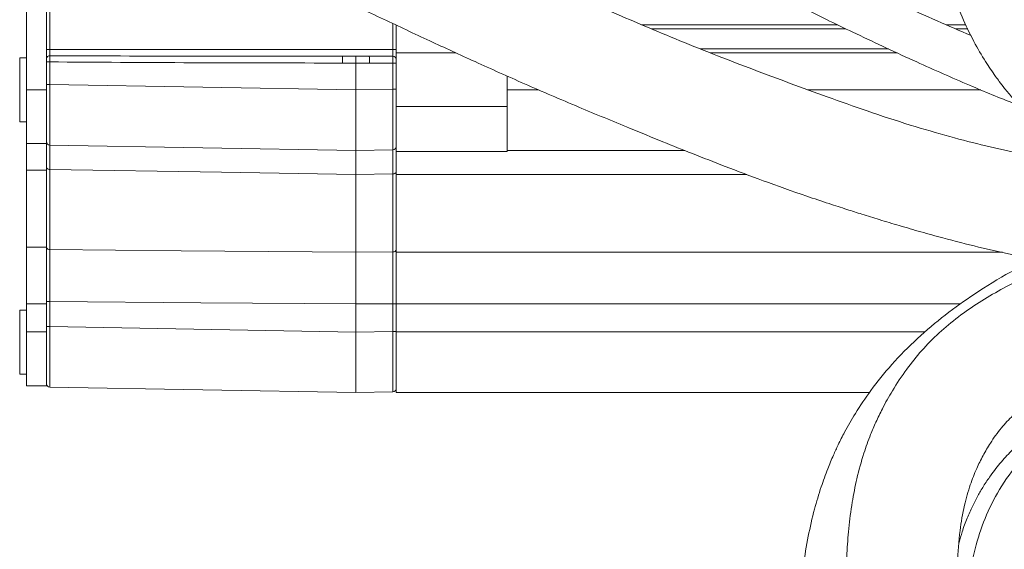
# Model space of a CAD drawing. Header units: millimetres. Extents: x 0 to 8410, y 0 to 5940.
# Tile 282 of 319: x 7046 to 7193, y 2619 to 2698. Entities that reach past the tile are written whole.
import ezdxf

# ---------------------------------------------------------------- set-up
doc = ezdxf.new("R2010")
doc.units = ezdxf.units.MM
doc.header["$LTSCALE"] = 10

msp = doc.modelspace()

# ---------------------------------------------------------------- linework, layer by layer
at = {"color": 7, "linetype": 'Continuous', "lineweight": 0}
for p, q in [((7047.317262, 2777.574781), (7047.317262, 2687.574747)), ((7050.317253, 2777.574781), (7050.317253, 2687.574747)), ((7102.317269, 2697.187904), (7102.317269, 2693.074766)), ((7138.857911, 2697.224263), (7167.993303, 2697.224263)), ((7184.121887, 2697.224263), (7187.038372, 2697.224263)), ((7102.317269, 2693.074766), (7102.317269, 2692.059192)), ((7102.317269, 2693.074766), (7111.176486, 2693.074766)), ((7149.000938, 2693.074766), (7176.785211, 2693.074766)), ((7047.317262, 2692.324761), (7046.317275, 2692.324761)), ((7046.317275, 2692.324761), (7046.317275, 2682.824764)), ((7096.317257, 2692.55701), (7096.317257, 2691.557142)), ((7096.317257, 2687.573376), (7096.317257, 2691.557142)), ((7102.317269, 2691.559765), (7102.317269, 2687.669549)), ((7118.817265, 2689.621511), (7118.817265, 2687.574747)), ((7047.317262, 2687.574747), (7047.317262, 2679.574761)), ((7050.317253, 2687.574747), (7050.317253, 2679.574761)), ((7096.317257, 2687.573376), (7096.317257, 2678.574774)), ((7102.317269, 2687.669549), (7102.317269, 2679.17085)), ((7118.817265, 2687.574747), (7118.817265, 2678.574774)), ((7046.317275, 2682.824764), (7047.317262, 2682.824764)), ((7050.317253, 2679.574761), (7047.317262, 2679.574761)), ((7047.317262, 2679.574761), (7047.317262, 2675.614748)), ((7050.317253, 2679.574761), (7050.317253, 2675.614748)), ((7096.317257, 2678.574774), (7050.808544, 2679.369125)), ((7101.825978, 2678.670916), (7096.317257, 2678.574774)), ((7102.317269, 2679.17085), (7102.317269, 2678.754482)), ((7102.317269, 2679.17085), (7102.317269, 2678.404483)), ((7118.817265, 2678.404483), (7102.317269, 2678.404483)), ((7102.317269, 2678.404483), (7102.317269, 2674.974773)), ((7118.817265, 2678.574774), (7145.170371, 2678.574774)), ((7118.817265, 2678.574774), (7118.817265, 2678.404483)), ((7047.317262, 2675.614748), (7047.317262, 2664.189401)), ((7050.317253, 2675.614748), (7050.317253, 2664.189401)), ((7096.317257, 2663.420621), (7096.317257, 2674.975249)), ((7102.317269, 2674.974773), (7102.317269, 2663.421008)), ((7047.317262, 2664.189401), (7047.317262, 2655.737254)), ((7050.317253, 2664.189401), (7050.317253, 2655.737254)), ((7102.317269, 2663.421008), (7102.317269, 2655.737254)), ((7047.317262, 2654.824767), (7046.317275, 2654.824767)), ((7046.317275, 2654.824767), (7046.317275, 2645.32477)), ((7047.317262, 2655.737254), (7047.317262, 2651.574764)), ((7050.317253, 2655.737254), (7050.317253, 2651.574764)), ((7096.317257, 2651.573393), (7096.317257, 2655.737969)), ((7102.317269, 2655.737254), (7102.317269, 2651.574764)), ((7047.317262, 2651.574764), (7047.317262, 2643.574748)), ((7050.317253, 2651.574764), (7050.317253, 2643.574748)), ((7096.317257, 2651.573393), (7096.317257, 2642.57476)), ((7102.317269, 2651.574764), (7102.317269, 2642.57476)), ((7046.317275, 2645.32477), (7047.317262, 2645.32477)), ((7050.317253, 2643.574748), (7047.317262, 2643.574748)), ((7096.317257, 2642.57476), (7050.808544, 2643.369112)), ((7101.825978, 2642.670903), (7096.317257, 2642.57476)), ((7102.317269, 2642.57476), (7172.685708, 2642.57476))]:
    msp.add_line(p, q, dxfattribs=at)
at = {"color": 8, "linetype": 'Continuous', "lineweight": 0}
for p, q in [((7050.817247, 2771.592084), (7050.817247, 2693.557444)), ((7101.817275, 2693.557444), (7101.817275, 2697.421912)), ((7140.241335, 2696.643803), (7169.191013, 2696.643803)), ((7185.465883, 2696.643803), (7187.315012, 2696.643803)), ((7050.817247, 2693.557444), (7050.317253, 2693.557444)), ((7050.817247, 2693.557444), (7050.817247, 2692.639712)), ((7050.817247, 2693.557444), (7101.817275, 2693.557444)), ((7101.817275, 2692.55862), (7101.817275, 2693.557444)), ((7102.317269, 2693.557444), (7101.817275, 2693.557444)), ((7147.548716, 2693.655226), (7175.540219, 2693.655226)), ((7050.808544, 2691.721919), (7050.317253, 2691.721919)), ((7050.808544, 2691.721919), (7050.808544, 2688.367757)), ((7096.317257, 2691.557142), (7094.308849, 2691.557768)), ((7094.326283, 2692.557606), (7096.317257, 2692.55701)), ((7098.308231, 2692.557606), (7094.326283, 2692.557606)), ((7096.317257, 2692.55701), (7098.308231, 2692.557606)), ((7098.325695, 2691.557768), (7096.317257, 2691.557142)), ((7101.825978, 2687.669549), (7101.825978, 2691.559765)), ((7102.317269, 2691.559765), (7101.825978, 2691.559765)), ((7050.808544, 2688.367757), (7050.317253, 2688.367757)), ((7050.808544, 2688.367757), (7096.317257, 2687.573376)), ((7050.317253, 2687.574747), (7047.317262, 2687.574747)), ((7096.317257, 2687.573376), (7101.825978, 2687.669549)), ((7101.825978, 2687.669549), (7102.317269, 2687.669549)), ((7118.817265, 2687.574747), (7123.481299, 2687.574747)), ((7163.527469, 2687.574747), (7189.241554, 2687.574747)), ((7102.317269, 2685.07475), (7118.817265, 2685.07475)), ((7050.317253, 2675.614748), (7047.317262, 2675.614748)), ((7050.808544, 2675.740782), (7050.808544, 2663.817617)), ((7101.825978, 2675.067935), (7096.317257, 2674.975249)), ((7101.825978, 2663.468543), (7101.825978, 2675.067935)), ((7154.461722, 2674.974773), (7102.317269, 2674.974773)), ((7050.317253, 2664.189401), (7047.317262, 2664.189401)), ((7096.317257, 2663.420621), (7101.825978, 2663.468543)), ((7102.317269, 2663.421008), (7192.44876, 2663.421008)), ((7050.808544, 2656.111065), (7050.317253, 2656.111065)), ((7050.808544, 2656.111065), (7050.808544, 2652.367744)), ((7050.317253, 2655.737254), (7047.317262, 2655.737254)), ((7101.825978, 2655.78306), (7102.317269, 2655.78306)), ((7101.825978, 2651.669535), (7101.825978, 2655.78306)), ((7186.241041, 2655.737254), (7102.317269, 2655.737254)), ((7050.317253, 2652.367744), (7050.808544, 2652.367744)), ((7050.808544, 2652.367744), (7096.317257, 2651.573393)), ((7050.317253, 2651.574764), (7047.317262, 2651.574764)), ((7096.317257, 2651.573393), (7101.825978, 2651.669535)), ((7101.825978, 2651.669535), (7102.317269, 2651.669535)), ((7102.317269, 2651.574764), (7180.967967, 2651.574764))]:
    msp.add_line(p, q, dxfattribs=at)
at = {"color": 8, "linetype": 'Continuous', "lineweight": 0, "flags": 128}
for points in [[(7050.808544, 2675.740782), (7050.712253, 2675.747845), (7050.619896, 2675.76662), (7050.534959, 2675.796363), (7050.460632, 2675.83603), (7050.399716, 2675.884041), (7050.354476, 2675.938669), (7050.326671, 2675.997827), (7050.317253, 2676.059309)], [(7096.317257, 2674.975249), (7076.320852, 2675.311688), (7050.808544, 2675.740782)], [(7101.825978, 2675.067935), (7101.922269, 2675.075028), (7102.014626, 2675.093863), (7102.099563, 2675.123754), (7102.17389, 2675.16354), (7102.234806, 2675.21179), (7102.280046, 2675.266627), (7102.307852, 2675.326023), (7102.317269, 2675.387713)], [(7050.808544, 2663.817617), (7070.313658, 2663.647208), (7096.317257, 2663.420621)], [(7096.317257, 2655.737969), (7073.275502, 2655.926648), (7050.808544, 2656.111065)], [(7101.825978, 2655.78306), (7099.358822, 2655.762854), (7096.317257, 2655.737969)]]:
    msp.add_lwpolyline(points, dxfattribs=at)
at = {"color": 8, "linetype": 'Continuous', "lineweight": 0}
for centre, radius, start, end in [((7050.797539, 2692.159349), 0.480767, 87.65064442, 177.43733085), ((7109.242528, 2691.797438), 14.935602, 177.08259081, 180.91945787), ((7083.371342, 2691.796632), 14.956261, 359.08489933, 2.91646661), ((7101.817549, 2692.058899), 0.49972, 0.03358357, 90.03134081), ((7050.764417, 2664.267219), 0.451762, 188.18118798, 275.60543044), ((7101.870479, 2663.917837), 0.451493, 264.34350563, 351.72339683)]:
    msp.add_arc(centre, radius, start, end, dxfattribs=at)
at = {"color": 7, "linetype": 'Continuous', "lineweight": 0}
for centre, start, end in [((7050.817261, 2679.869041), 180, 269), ((7101.817261, 2679.170838), 271, 0), ((7050.817261, 2643.869041), 180, 269), ((7101.817261, 2643.170838), 271, 0)]:
    msp.add_arc(centre, 0.5, start, end, dxfattribs=at)
at = {"color": 8, "linetype": 'Continuous', "lineweight": 0}
for centre, major_axis, ratio, start_param, end_param in [((7096.308536, 2693.557457), (114.579923, 0), 0.0174550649, 4.3040311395, 4.6949356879), ((7096.325988, 2693.557457), (114.579923, 0), 0.0087275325, 4.3039481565, 4.6949356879), ((7096.308534, 2693.557457), (114.579923, 0), 0.0087275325, 4.7298422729, 4.7604851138), ((7096.325987, 2693.557457), (114.579923, 0), 0.0174550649, 4.7298422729, 4.7604088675), ((7050.817261, 2688.370336), (0.008726, 9.001219), 0.0009691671, 1.5710849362, 3.1415766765), ((7101.817261, 2687.672133), (-0.008726, 9.001219), 0.0009691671, 3.1416086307, 4.712100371), ((7050.817261, 2652.370336), (0.008726, 9.001219), 0.0009691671, 1.5710849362, 3.1415766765), ((7101.817261, 2651.672133), (-0.008726, 9.001219), 0.0009691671, 3.1416086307, 4.712100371)]:
    msp.add_ellipse(centre, major_axis=major_axis, ratio=ratio, start_param=start_param, end_param=end_param, dxfattribs=at)
at = {"color": 7, "linetype": 'Continuous', "lineweight": 0}
for points, knots in [([(7280.29726, 2788.674715), (7278.184094, 2788.674941), (7274.263811, 2788.675358), (7268.84239, 2788.562626), (7264.363238, 2788.332893), (7260.701751, 2788.025375), (7256.569865, 2787.549658), (7251.632361, 2786.744808), (7245.529161, 2785.300094), (7239.320456, 2783.290517), (7233.112989, 2780.671282), (7227.18485, 2777.615213), (7220.950976, 2773.884269), (7214.572569, 2769.453368), (7208.130733, 2764.233636), (7202.643873, 2759.054758), (7198.141203, 2754.129717), (7194.696598, 2749.79208), (7191.908143, 2745.708821), (7189.93888, 2742.34143), (7188.50487, 2739.552313), (7187.413105, 2737.192922), (7186.371931, 2734.65005), (7185.389399, 2731.861642), (7184.530304, 2728.912666), (7183.874101, 2726.046644), (7183.438483, 2723.519211), (7183.171258, 2721.3947), (7182.995745, 2719.366408), (7182.894384, 2717.104809), (7182.912445, 2714.499819), (7183.095481, 2711.713695), (7183.45318, 2708.899863), (7184.05561, 2705.73675), (7184.997836, 2702.2361), (7186.392745, 2698.443108), (7188.0531, 2694.946577), (7189.76878, 2691.998344), (7191.094291, 2690.034791), (7192.068126, 2688.708292), (7192.880464, 2687.657179), (7194.041611, 2686.256262), (7195.65023, 2684.482066), (7197.779641, 2682.370771), (7200.489024, 2680.000858), (7203.828859, 2677.490981), (7207.87937, 2674.942374), (7212.265194, 2672.713288), (7216.831463, 2670.88647), (7221.436515, 2669.501689), (7226.495188, 2668.484892), (7230.035488, 2668.261104), (7231.855209, 2668.146077)], [0, 0, 0, 0, 0.0243904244, 0.0452483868, 0.062587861, 0.0762003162, 0.087772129, 0.1108413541, 0.1344738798, 0.1615726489, 0.18899283, 0.2168001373, 0.2445905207, 0.281758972, 0.3189785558, 0.3578393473, 0.3882390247, 0.4171263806, 0.4430352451, 0.4675097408, 0.481723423, 0.4963363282, 0.5123774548, 0.5299558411, 0.5490565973, 0.5679130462, 0.5837186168, 0.596440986, 0.6077920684, 0.6218803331, 0.6387177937, 0.6562849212, 0.6738264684, 0.6913047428, 0.7155665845, 0.7394951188, 0.7626462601, 0.7816432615, 0.7959311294, 0.8007959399, 0.8077039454, 0.8172773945, 0.8293899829, 0.8439004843, 0.8606351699, 0.8793814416, 0.8999833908, 0.9223531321, 0.9402593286, 0.9591220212, 0.978988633, 1, 1, 1, 1]), ([(7187.794249, 2695.638213), (7186.108942, 2696.358223), (7182.611834, 2697.852285), (7177.460285, 2700.204026), (7172.115815, 2702.741765), (7166.428744, 2705.550826), (7160.241302, 2708.705285), (7153.992283, 2711.948595), (7148.109908, 2715.041769), (7142.532603, 2718.004244), (7137.030242, 2720.953204), (7131.282906, 2724.058546), (7125.178485, 2727.382758), (7119.100244, 2730.710803), (7113.276176, 2733.910514), (7108.013449, 2736.798908), (7103.210169, 2739.417406), (7099.201574, 2741.575299), (7096.098667, 2743.224751), (7093.475106, 2744.603815), (7090.934995, 2745.921465), (7088.325493, 2747.245976), (7085.801821, 2748.480035), (7083.483747, 2749.531623), (7081.539695, 2750.29748), (7079.964881, 2750.778063), (7078.711055, 2751.014485), (7077.777973, 2751.064695), (7076.942814, 2750.996618), (7076.165839, 2750.828019), (7075.299588, 2750.469923), (7074.461463, 2749.867327), (7073.917475, 2749.298715), (7073.720744, 2748.949238), (7073.691751, 2748.897734)], [0, 0, 0, 0, 0.0326792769, 0.067811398, 0.101033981, 0.1383668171, 0.1811305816, 0.2253558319, 0.2646934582, 0.3006326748, 0.3392527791, 0.3776726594, 0.4195576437, 0.4666716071, 0.5059726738, 0.5446167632, 0.5821447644, 0.6148611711, 0.6401215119, 0.6605502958, 0.6852158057, 0.7131679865, 0.7433957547, 0.7759477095, 0.8103463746, 0.8416006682, 0.8687507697, 0.8919603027, 0.9049340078, 0.9217723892, 0.942452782, 0.9669256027, 0.9951257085, 1, 1, 1, 1]), ([(7077.990676, 2744.162205), (7077.995254, 2744.158813), (7078.010333, 2744.147637), (7078.25511, 2744.10066), (7078.880922, 2743.92322), (7079.884944, 2743.563696), (7081.363885, 2742.945147), (7083.427021, 2741.988328), (7086.066108, 2740.68197), (7089.055838, 2739.148803), (7092.097945, 2737.556577), (7094.981633, 2736.02686), (7097.78381, 2734.52465), (7100.766743, 2732.911374), (7104.298426, 2730.986063), (7108.556113, 2728.651368), (7113.264603, 2726.062892), (7118.082069, 2723.421288), (7122.515636, 2720.998522), (7126.380586, 2718.890043), (7129.356657, 2717.266926), (7131.511493, 2716.093908), (7133.243758, 2715.152485), (7135.228251, 2714.076356), (7140.098457, 2711.444882), (7147.034862, 2707.74448), (7155.450215, 2703.395392), (7163.105446, 2699.572408), (7171.049228, 2695.723878), (7179.290601, 2691.858956), (7187.149909, 2688.410269), (7192.243337, 2686.273834), (7194.73521, 2685.359557), (7194.954242, 2685.279194)], [0, 0, 0, 0, 0.0105319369, 0.0346951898, 0.0606647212, 0.0887553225, 0.1189604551, 0.1515850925, 0.1866264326, 0.2198007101, 0.2497463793, 0.27602558, 0.2982816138, 0.3219667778, 0.3500654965, 0.3830398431, 0.4213167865, 0.4574669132, 0.491132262, 0.5196425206, 0.5425093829, 0.5562959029, 0.5666847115, 0.5802902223, 0.5995649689, 0.67256945, 0.7298003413, 0.7788219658, 0.8341224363, 0.8962430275, 0.9501028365, 0.9956141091, 1, 1, 1, 1]), ([(7205.594401, 2676.462028), (7204.076848, 2676.644406), (7200.606366, 2677.061485), (7195.398975, 2678.023235), (7189.932994, 2679.22369), (7184.435293, 2680.642037), (7178.548863, 2682.36849), (7172.467148, 2684.36199), (7166.523432, 2686.464405), (7160.903027, 2688.531543), (7155.457026, 2690.563163), (7149.988228, 2692.665867), (7144.583139, 2694.825008), (7139.49581, 2696.941218), (7134.81008, 2698.952933), (7129.978063, 2701.074532), (7124.68481, 2703.427054), (7118.915022, 2706.012105), (7113.19406, 2708.643158), (7107.702728, 2711.220654), (7102.404299, 2713.738351), (7097.265003, 2716.202159), (7092.872257, 2718.326572), (7089.249982, 2720.081673), (7086.531272, 2721.398417), (7084.317319, 2722.467389), (7082.572987, 2723.306484), (7081.295267, 2723.923762), (7080.422877, 2724.368427), (7080.360326, 2724.395158), (7080.334867, 2724.406037)], [0, 0, 0, 0, 0.0294120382, 0.0672621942, 0.101846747, 0.1370898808, 0.1765967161, 0.2200142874, 0.2604933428, 0.2980893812, 0.3355904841, 0.3728474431, 0.4115972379, 0.4483283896, 0.4801264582, 0.5112527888, 0.5515920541, 0.594278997, 0.6363902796, 0.6777711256, 0.7180779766, 0.7592403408, 0.8031058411, 0.8335118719, 0.8644778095, 0.8944191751, 0.9235780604, 0.9521824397, 0.9805384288, 1, 1, 1, 1]), ([(7073.158438, 2711.265031), (7073.140871, 2711.267914), (7073.005338, 2711.290162), (7073.697416, 2710.992058), (7074.604024, 2710.527459), (7076.072931, 2709.802628), (7078.00268, 2708.858221), (7080.445079, 2707.680303), (7083.27573, 2706.312704), (7086.4116, 2704.795242), (7089.823625, 2703.145875), (7094.450304, 2700.917209), (7100.241856, 2698.148086), (7107.180933, 2694.902458), (7114.179992, 2691.682735), (7121.553735, 2688.369626), (7129.248264, 2685.08694), (7136.140661, 2682.228553), (7141.775722, 2679.931051), (7146.500717, 2678.035305), (7151.459691, 2676.089902), (7157.122235, 2673.95072), (7162.288849, 2672.127796), (7166.455337, 2670.72941), (7169.192788, 2669.83724), (7171.679463, 2669.046096), (7174.274213, 2668.240605), (7177.198712, 2667.360243), (7180.354774, 2666.446486), (7184.279172, 2665.361078), (7188.922092, 2664.180894), (7193.535407, 2663.120276), (7196.403976, 2662.627308), (7197.465102, 2662.444952)], [0, 0, 0, 0, 0.0054322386, 0.0419103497, 0.0767735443, 0.1099030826, 0.1417193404, 0.1727477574, 0.2031540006, 0.2327030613, 0.2616214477, 0.2898292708, 0.3432719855, 0.3933484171, 0.441603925, 0.4933057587, 0.5492691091, 0.6010829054, 0.6348584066, 0.6644695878, 0.6973183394, 0.7352654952, 0.7784540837, 0.8004672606, 0.8179690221, 0.8326065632, 0.8494961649, 0.8689541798, 0.8898954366, 0.9111183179, 0.9453203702, 0.9797732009, 1, 1, 1, 1]), ([(7102.317269, 2692.059192), (7102.317269, 2692.056303), (7102.317269, 2692.04781), (7102.317269, 2691.991349), (7102.317269, 2691.878179), (7102.317269, 2691.728387), (7102.317269, 2691.615976), (7102.317269, 2691.559765)], [0, 0, 0, 0, 0.1142111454, 0.3356998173, 0.5571578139, 0.7785605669, 1, 1, 1, 1]), ([(7050.317253, 2676.059309), (7050.317253, 2676.582641), (7050.317253, 2677.963352), (7050.317253, 2679.515693), (7050.317253, 2679.75125), (7050.317253, 2679.869029)], [0, 0, 0, 0, 0.23383001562, 0.61691568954, 1, 1, 1, 1]), ([(7096.317257, 2678.574774), (7096.317257, 2678.533077), (7096.317257, 2678.421804), (7096.317257, 2677.345584), (7096.317257, 2675.765363), (7096.317257, 2674.975249)], [0, 0, 0, 0, 0.2305600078, 0.6152788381, 1, 1, 1, 1]), ([(7102.317269, 2678.229484), (7102.317269, 2677.833813), (7102.317269, 2677.13937), (7102.317269, 2675.914635), (7102.317269, 2675.387713)], [0, 0, 0, 0, 0.5697675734, 1, 1, 1, 1]), ([(7218.585069, 2670.434687), (7218.397578, 2670.389016), (7217.382799, 2670.141828), (7215.54539, 2669.602167), (7212.622299, 2668.705856), (7208.93157, 2667.444366), (7204.247428, 2665.635863), (7199.020348, 2663.31443), (7193.581383, 2660.519106), (7188.516646, 2657.443948), (7183.879939, 2654.130617), (7179.727285, 2650.637343), (7176.023285, 2646.862332), (7172.986157, 2643.114568), (7170.695186, 2639.730551), (7169.137864, 2637.013285), (7168.085765, 2634.92989), (7167.249371, 2633.109647), (7166.386362, 2631.031071), (7165.417657, 2628.351742), (7164.419703, 2625.017003), (7163.518076, 2621.108711), (7162.731751, 2616.246506), (7162.242096, 2610.734297), (7162.130471, 2604.82825), (7162.385652, 2599.293317), (7162.924011, 2594.210852), (7163.613234, 2589.710361), (7164.266447, 2586.077532), (7164.794963, 2583.329056), (7165.201643, 2581.273119), (7165.609727, 2579.237092), (7166.098158, 2576.822486), (7166.73454, 2573.707464), (7167.640833, 2569.299315), (7168.774268, 2563.780727), (7170.03141, 2557.505361), (7171.195734, 2551.479932), (7172.254827, 2545.927171), (7173.224052, 2540.843443), (7174.13733, 2536.087948), (7175.034733, 2531.502399), (7175.887515, 2527.336712), (7176.731411, 2523.4577), (7177.607807, 2519.706672), (7178.65133, 2515.663679), (7179.88673, 2511.400049), (7181.254211, 2507.241458), (7182.586692, 2503.683482), (7183.747469, 2500.912493), (7184.70336, 2498.826209), (7185.657446, 2496.901857), (7186.772407, 2494.82949), (7188.209488, 2492.419654), (7189.902783, 2489.914296), (7192.12068, 2487.048923), (7194.735682, 2484.294655), (7197.372657, 2482.274859), (7199.589941, 2481.025165), (7201.552658, 2480.172892), (7203.901944, 2479.471969), (7206.312183, 2479.057177), (7208.434866, 2478.882502), (7210.183826, 2478.836216), (7211.776222, 2478.855636), (7213.511454, 2478.9297), (7215.550511, 2479.069924), (7218.006685, 2479.288189), (7220.611677, 2479.531192), (7223.558149, 2479.789287), (7226.856206, 2480.067023), (7230.845604, 2480.390643), (7235.202434, 2480.734663), (7239.809494, 2481.092523), (7244.189952, 2481.430577), (7248.4049, 2481.757745), (7252.508874, 2482.080258), (7256.727244, 2482.417078), (7260.742085, 2482.743204), (7264.539788, 2483.055039), (7268.30936, 2483.363066), (7272.640834, 2483.710849), (7277.806106, 2484.111514), (7283.765347, 2484.545591), (7290.199214, 2484.976817), (7296.782022, 2485.388182), (7303.436879, 2485.776147), (7310.781817, 2486.182224), (7318.679571, 2486.566769), (7326.852521, 2486.803385), (7334.395535, 2486.857064), (7341.20587, 2486.834416), (7347.299857, 2486.793169), (7352.988826, 2486.751046), (7359.437788, 2486.700436), (7367.11404, 2486.641366), (7376.196498, 2486.579148), (7386.055647, 2486.516829), (7396.332772, 2486.452901), (7406.863544, 2486.386767), (7417.472257, 2486.322098), (7428.355354, 2486.257835), (7439.498015, 2486.20537), (7450.871119, 2486.177799), (7462.37665, 2486.185621), (7473.808263, 2486.211486), (7484.899791, 2486.239769), (7495.398327, 2486.256223), (7504.555124, 2486.266811), (7512.525606, 2486.277402), (7519.572796, 2486.293552), (7526.169855, 2486.313591), (7532.221922, 2486.330691), (7537.626762, 2486.336224), (7542.317317, 2486.322503), (7546.231189, 2486.291562), (7549.365963, 2486.248533), (7551.775631, 2486.20207), (7553.546983, 2486.171372), (7554.729095, 2486.170653), (7555.631313, 2486.248884), (7556.426003, 2486.433845), (7557.207944, 2486.730027), (7557.910049, 2487.119573), (7558.523146, 2487.5735), (7559.08298, 2488.091765), (7559.751717, 2488.93489), (7560.356805, 2490.147524), (7560.6977, 2491.608421), (7560.697091, 2493.145552), (7560.331898, 2494.691215), (7559.627693, 2496.102389), (7558.664085, 2497.256322), (7557.461039, 2498.13216), (7556.387881, 2498.572203), (7555.545455, 2498.750398), (7554.842057, 2498.814652), (7554.011809, 2498.773067), (7552.956933, 2498.51892), (7551.831985, 2497.928073), (7550.759074, 2497.004618), (7550.342746, 2496.109375), (7550.133328, 2495.659056)], [0, 0, 0, 0, 0.0007560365, 0.0040919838, 0.0074441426, 0.0126392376, 0.0191701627, 0.0267681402, 0.0345869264, 0.0426268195, 0.0495225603, 0.0565422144, 0.0636499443, 0.0702838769, 0.0757810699, 0.0801426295, 0.0830127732, 0.0853144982, 0.0883292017, 0.0922582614, 0.0970917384, 0.1028323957, 0.1091051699, 0.1179314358, 0.1263267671, 0.134314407, 0.1419159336, 0.1490068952, 0.1549527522, 0.1587342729, 0.16171482, 0.164408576, 0.1680813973, 0.1728006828, 0.1785836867, 0.1879120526, 0.1972080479, 0.2058093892, 0.2136657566, 0.2207372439, 0.2272595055, 0.2336893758, 0.2400149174, 0.2448596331, 0.2502322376, 0.2561511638, 0.262583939, 0.2694271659, 0.2755372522, 0.2798884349, 0.2834543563, 0.2864594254, 0.2902157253, 0.2949312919, 0.3004682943, 0.3057939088, 0.3139891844, 0.3209335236, 0.3240806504, 0.3279558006, 0.3328335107, 0.3380243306, 0.3421390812, 0.3453786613, 0.3484048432, 0.3514935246, 0.3555223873, 0.360549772, 0.3659240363, 0.3704256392, 0.3767234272, 0.3835147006, 0.3910409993, 0.398495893, 0.4058930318, 0.4118923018, 0.4181356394, 0.4246425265, 0.4307883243, 0.4357871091, 0.4410898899, 0.4469402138, 0.4541563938, 0.4627265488, 0.4715829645, 0.480444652, 0.4893108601, 0.4981791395, 0.5095162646, 0.5203480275, 0.530317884, 0.539310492, 0.5472020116, 0.5541986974, 0.5614743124, 0.5721707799, 0.5837493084, 0.5963236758, 0.6100378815, 0.6234666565, 0.6374932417, 0.6521624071, 0.6675399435, 0.6836923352, 0.7006025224, 0.7180114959, 0.735654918, 0.7533079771, 0.7707540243, 0.7853226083, 0.8003052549, 0.8154783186, 0.8305489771, 0.8451375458, 0.8587713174, 0.8711998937, 0.8824612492, 0.8926407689, 0.9018606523, 0.9101807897, 0.9170784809, 0.9227584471, 0.9274852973, 0.9313867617, 0.9334196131, 0.9366944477, 0.9410847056, 0.9462120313, 0.951824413, 0.9576494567, 0.9627848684, 0.9672293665, 0.972185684, 0.976401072, 0.9800239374, 0.9816211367, 0.9831677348, 0.9853725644, 0.9883675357, 0.9920991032, 0.9960257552, 1, 1, 1, 1]), ([(7237.31726, 2662.774089), (7236.579577, 2663.045546), (7234.541262, 2663.795618), (7231.247117, 2664.556676), (7227.74452, 2665.158709), (7224.827877, 2665.458632), (7222.029548, 2665.612319), (7219.374805, 2665.620291), (7216.624099, 2665.479794), (7213.855173, 2665.198724), (7210.58069, 2664.6718), (7206.647662, 2663.766734), (7201.498089, 2662.180736), (7195.447673, 2659.692023), (7189.996867, 2656.698301), (7185.879469, 2653.865105), (7182.985661, 2651.480036), (7180.429073, 2648.865706), (7178.11172, 2645.97696), (7176.192517, 2643.08276), (7174.711832, 2640.426168), (7173.660705, 2638.244743), (7172.721392, 2636.028873), (7171.718698, 2633.234245), (7170.794876, 2629.872886), (7170.061114, 2626.137036), (7169.581177, 2622.420781), (7169.312746, 2618.708464), (7169.204903, 2614.766318), (7169.327688, 2610.716171), (7169.730293, 2606.688743), (7170.303347, 2603.239464), (7170.942865, 2600.406785), (7171.562247, 2598.043605), (7172.220162, 2595.731094), (7173.063668, 2592.937899), (7174.212668, 2589.273348), (7175.629296, 2584.617839), (7177.102904, 2579.234295), (7178.484218, 2573.598232), (7179.732993, 2567.86469), (7180.772353, 2562.406443), (7181.61191, 2557.363153), (7182.279125, 2552.924851), (7182.882197, 2548.524701), (7183.480135, 2543.716545), (7184.08615, 2538.35029), (7184.785469, 2532.505659), (7185.743395, 2526.288505), (7187.176942, 2520.081548), (7189.022857, 2514.336579), (7190.948754, 2509.843623), (7192.725144, 2506.549477), (7194.259231, 2504.120547), (7195.85503, 2501.925423), (7197.533408, 2499.890122), (7199.452261, 2497.866991), (7201.886107, 2495.758665), (7204.856262, 2493.81207), (7208.024024, 2492.319228), (7211.03494, 2491.243245), (7213.580602, 2490.506417), (7215.650504, 2489.984133), (7217.393942, 2489.58236), (7219.000441, 2489.234823), (7220.061749, 2489.0229), (7220.550026, 2488.925401)], [0, 0, 0, 0, 0.008848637, 0.0244499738, 0.0379711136, 0.048892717, 0.0575042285, 0.0696019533, 0.0788417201, 0.0885676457, 0.1010184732, 0.1162553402, 0.134029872, 0.1616504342, 0.1897864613, 0.2039965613, 0.2182015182, 0.2324103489, 0.2459768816, 0.2612182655, 0.2731728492, 0.2819145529, 0.2898976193, 0.3016327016, 0.3173018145, 0.3317537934, 0.3477259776, 0.3629338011, 0.3772176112, 0.3959655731, 0.4125666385, 0.4269194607, 0.43889765, 0.4483951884, 0.4570533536, 0.468691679, 0.4852173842, 0.5057755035, 0.5304790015, 0.5557147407, 0.5786154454, 0.6037694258, 0.6248709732, 0.6421904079, 0.6600415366, 0.6804884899, 0.7027877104, 0.7276382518, 0.7538312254, 0.7816008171, 0.8087269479, 0.8323645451, 0.8464000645, 0.8593287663, 0.8715951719, 0.8837126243, 0.89590865, 0.910622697, 0.927187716, 0.9430302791, 0.9572429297, 0.9697284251, 0.9782161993, 0.9855306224, 0.9933430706, 1, 1, 1, 1]), ([(7050.317253, 2656.111065), (7050.317253, 2656.827535), (7050.317253, 2658.717798), (7050.317253, 2661.679553), (7050.317253, 2663.361807), (7050.317253, 2664.202932)], [0, 0, 0, 0, 0.2338310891, 0.6169168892, 1, 1, 1, 1]), ([(7096.317257, 2663.420621), (7096.317257, 2662.959842), (7096.317257, 2661.730195), (7096.317257, 2659.103017), (7096.317257, 2656.859654), (7096.317257, 2655.737969)], [0, 0, 0, 0, 0.2305601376, 0.6152788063, 1, 1, 1, 1]), ([(7240.798141, 2501.856449), (7240.231438, 2501.977336), (7237.902461, 2502.474144), (7233.933255, 2503.232944), (7228.641057, 2504.038072), (7223.858513, 2504.742129), (7220.296129, 2505.458436), (7217.917894, 2506.076111), (7215.742601, 2506.77094), (7213.533281, 2507.757935), (7211.909602, 2508.870578), (7210.483155, 2510.159202), (7209.115407, 2511.677473), (7207.603949, 2513.696893), (7206.144053, 2516.29344), (7204.880643, 2519.184973), (7203.792001, 2522.217547), (7202.488293, 2526.678289), (7201.319498, 2532.364451), (7200.490838, 2538.919261), (7199.850283, 2545.032276), (7199.27483, 2550.25864), (7198.728603, 2554.664181), (7198.186452, 2558.643772), (7197.534127, 2562.944941), (7196.740005, 2567.533317), (7195.767132, 2572.389804), (7194.629176, 2577.385086), (7193.289324, 2582.579168), (7191.862577, 2587.53453), (7190.502249, 2591.817493), (7189.375975, 2595.267156), (7188.531582, 2597.942823), (7187.874572, 2600.159921), (7187.250942, 2602.457169), (7186.598419, 2605.314803), (7186.050667, 2608.829126), (7185.727616, 2612.887156), (7185.724899, 2617.341472), (7186.047835, 2621.715731), (7186.713384, 2625.604921), (7187.575025, 2628.689215), (7188.540612, 2631.143689), (7189.551618, 2633.196188), (7190.733579, 2635.225735), (7192.190783, 2637.266259), (7194.090894, 2639.306641), (7196.47838, 2641.241284), (7199.507219, 2643.15726), (7203.279936, 2645.108471), (7207.421346, 2646.814504), (7211.510315, 2648.08464), (7214.905175, 2648.855458), (7217.834924, 2649.318747), (7220.751295, 2649.584823), (7223.824451, 2649.622584), (7227.269768, 2649.387172), (7230.811887, 2648.905942), (7233.255371, 2648.176638), (7234.441082, 2647.822741)], [0, 0, 0, 0, 0.00839081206, 0.034483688, 0.05768709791, 0.08497527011, 0.10326772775, 0.11321811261, 0.12445503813, 0.14225862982, 0.16010029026, 0.17403839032, 0.18668568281, 0.20356196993, 0.22265707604, 0.23734906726, 0.25389759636, 0.27221865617, 0.30696090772, 0.33956697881, 0.36859505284, 0.39450210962, 0.41309385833, 0.43020195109, 0.44976591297, 0.4732170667, 0.49463723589, 0.51826048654, 0.54387988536, 0.56824259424, 0.58855435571, 0.6047429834, 0.61740299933, 0.62676609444, 0.63690226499, 0.65094678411, 0.66820685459, 0.68800675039, 0.70977974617, 0.73281086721, 0.75098053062, 0.7659048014, 0.77807909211, 0.78789758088, 0.79773593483, 0.80986686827, 0.8207308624, 0.83358414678, 0.84882033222, 0.86578982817, 0.886692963, 0.90459022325, 0.91903633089, 0.9299787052, 0.9414915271, 0.95554454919, 0.96830533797, 0.98462003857, 1, 1, 1, 1]), ([(7186.02104, 2620.305512), (7186.164422, 2620.833836), (7186.491746, 2622.039944), (7187.179275, 2623.821143), (7187.96178, 2625.605397), (7188.777018, 2627.19043), (7189.663097, 2628.707305), (7190.793936, 2630.409322), (7192.238005, 2632.257918), (7194.089624, 2634.246733), (7196.347518, 2636.283586), (7199.214141, 2638.453004), (7202.879109, 2640.781695), (7206.994407, 2642.964944), (7211.110705, 2644.810963), (7214.444418, 2646.11594), (7217.065429, 2647.042746), (7219.354678, 2647.792021), (7221.855945, 2648.535889), (7223.958042, 2649.113626), (7225.233555, 2649.408601), (7225.511189, 2649.472806)], [0, 0, 0, 0, 0.0346057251, 0.0790012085, 0.1192634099, 0.1557491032, 0.1887421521, 0.2267652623, 0.2785355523, 0.327140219, 0.3854043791, 0.4545059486, 0.5336561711, 0.6332779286, 0.7191811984, 0.7895311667, 0.8361379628, 0.8766362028, 0.9258838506, 0.9838675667, 1, 1, 1, 1]), ([(7232.843961, 2648.256275), (7232.271585, 2648.148411), (7230.550856, 2647.824138), (7227.92081, 2647.298149), (7225.125674, 2646.700196), (7222.7082, 2646.136918), (7220.172596, 2645.488671), (7216.983013, 2644.568074), (7213.031245, 2643.237826), (7208.634748, 2641.45043), (7204.365917, 2639.329741), (7200.550013, 2637.022671), (7197.282213, 2634.558346), (7194.223728, 2631.512772), (7191.623596, 2627.746053), (7189.548063, 2623.339351), (7188.107445, 2618.628174), (7187.192045, 2613.489473), (7186.774758, 2608.725768), (7186.802489, 2605.667544), (7186.813022, 2604.505989)], [0, 0, 0, 0, 0.0249382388, 0.074971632, 0.1124556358, 0.1445202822, 0.1783095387, 0.2207409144, 0.2810329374, 0.3492346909, 0.4150701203, 0.476356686, 0.5324973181, 0.5840257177, 0.65480271, 0.7228300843, 0.7909297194, 0.865852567, 0.9490489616, 1, 1, 1, 1])]:
    msp.add_open_spline(points, degree=3, knots=knots, dxfattribs=at)
at = {"color": 8, "linetype": 'Continuous', "lineweight": 0}
for points, knots in [([(7050.817247, 2692.639712), (7050.816779, 2692.617717), (7050.815268, 2692.546559), (7050.812726, 2692.357718), (7050.810092, 2692.059446), (7050.80906, 2691.834429), (7050.808544, 2691.721919)], [0, 0, 0, 0, 0.1297823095, 0.4198737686, 0.7099345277, 1, 1, 1, 1]), ([(7101.825978, 2691.559765), (7101.825838, 2691.672174), (7101.825557, 2691.896999), (7101.823905, 2692.196601), (7101.821636, 2692.422944), (7101.819234, 2692.535805), (7101.817773, 2692.552828), (7101.817275, 2692.55862)], [0, 0, 0, 0, 0.2214330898, 0.4428797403, 0.6643183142, 0.8857940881, 1, 1, 1, 1]), ([(7050.808544, 2679.369125), (7050.808179, 2679.259916), (7050.807449, 2679.041497), (7050.807671, 2677.70591), (7050.80814, 2676.518779), (7050.808407, 2676.004252), (7050.808544, 2675.740782)], [0, 0, 0, 0, 0.3829654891, 0.765932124, 0.8801422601, 1, 1, 1, 1]), ([(7101.825978, 2675.067935), (7101.826223, 2675.559624), (7101.826878, 2676.869935), (7101.826979, 2677.998335), (7101.826592, 2678.586889), (7101.826185, 2678.642585), (7101.825978, 2678.670916)], [0, 0, 0, 0, 0.2306396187, 0.6146356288, 0.8039701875, 1, 1, 1, 1]), ([(7050.808544, 2663.817617), (7050.808179, 2663.017102), (7050.807449, 2661.416068), (7050.807671, 2658.92624), (7050.80814, 2657.146268), (7050.808407, 2656.461638), (7050.808544, 2656.111065)], [0, 0, 0, 0, 0.3829661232, 0.7659337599, 0.8801437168, 1, 1, 1, 1]), ([(7101.825978, 2655.78306), (7101.826223, 2656.456091), (7101.826878, 2658.249679), (7101.826979, 2660.475492), (7101.826592, 2662.318209), (7101.826185, 2663.080683), (7101.825978, 2663.468543)], [0, 0, 0, 0, 0.2306373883, 0.6146357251, 0.8039704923, 1, 1, 1, 1])]:
    msp.add_open_spline(points, degree=3, knots=knots, dxfattribs=at)

doc.saveas('drawing.dxf')
